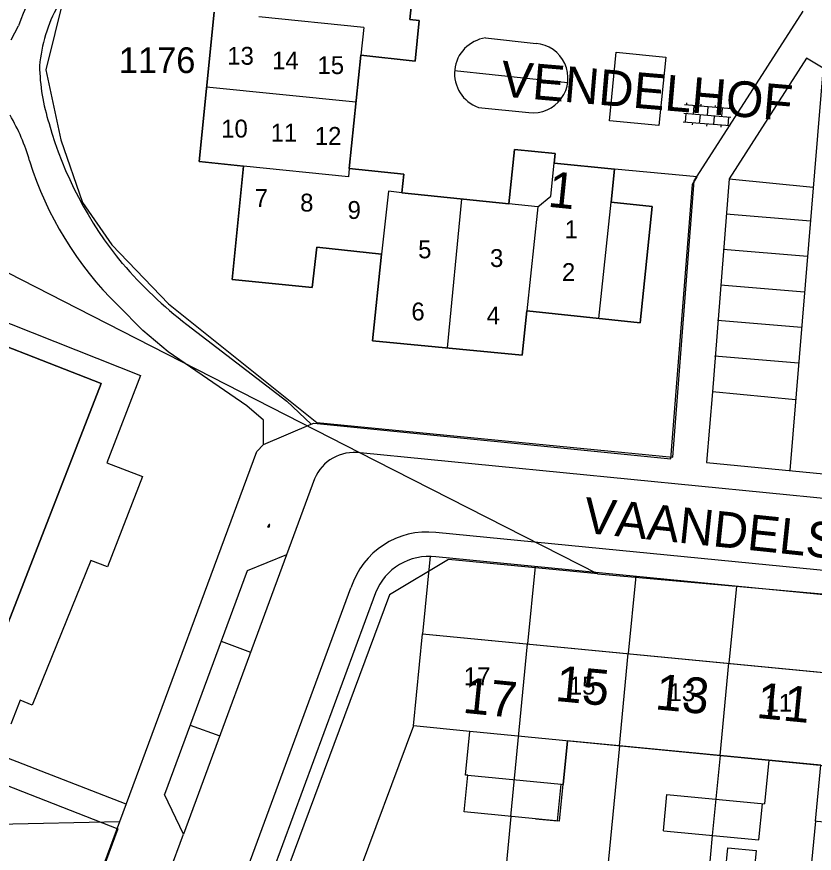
# Model space of a CAD drawing. Extents: x 148816 to 151297, y 399515 to 402500.
# Drawn here: x 149913.2 to 149969, y 401128.4 to 401186.9 of the extents above; entities that cross this region are included whole.
import ezdxf

# ---------------------------------------------------------------- set-up
doc = ezdxf.new("R2010")
doc.units = 0
for name, color, linetype in [('B01 Hoofdgebouw  [D] Norm', 7, 'Continuous'), ('B01 Hoofdgebouw  [T] Norm', 7, 'Continuous'), ('B01 hoofgebouw', 7, 'Continuous'), ('B02 Bijgebouw  [D] Norm', 7, 'Continuous'), ('B07 Tussenmuur  [D] Norm', 7, 'Continuous'), ('G01 perceelsgrens', 7, 'Continuous'), ('S02 Open verharding  Norm', 7, 'Continuous'), ('T04 Haag heg  [D] Gem', 7, 'Continuous'), ('V00 Kant verharding algemeen  [T] Norm', 7, 'Continuous'), ('V00 Kant verharding algemeen secundair  [D] Gem', 7, 'Continuous'), ('V00 Kant verharding algemeen secundair  [D] Norm', 7, 'Continuous'), ('V00 Kant verharding algemeen secundair  [T] Gem', 7, 'Continuous'), ('V00 Kant verharding algemeen secundair  [T] Norm', 7, 'Continuous'), ('Z01 perceelnummer', 7, 'Continuous'), ('Z02 huisnummer', 7, 'Continuous'), ('Z02 Huisnummer  [Tekst] Norm', 7, 'Continuous'), ('Z06 straatnaam', 7, 'Continuous')]:
    doc.layers.add(name, color=color, linetype=linetype)

msp = doc.modelspace()

# ---------------------------------------------------------------- linework, layer by layer
at = {"layer": 'B01 Hoofdgebouw  [D] Norm'}
for p, q in [((149949.664, 401173.578), (149947.64, 401173.79)), ((149949.664, 401173.578), (149948.9, 401166.3)), ((149944.911, 401136.9), (149973.65, 401134.124)), ((149951.74, 401136.232), (149951.446, 401133.18)), ((149965.815, 401134.88), (149965.519, 401131.819)), ((149951.045, 401130.634), (149951.287, 401133.195)), ((149951.287, 401133.195), (149951.446, 401133.18)), ((149958.445, 401129.935), (149958.691, 401132.478)), ((149958.691, 401132.478), (149965.519, 401131.818)), ((149965.122, 401129.306), (149965.36, 401131.834)), ((149949.5, 401130.78), (149951.045, 401130.634)), ((149958.445, 401129.935), (149965.122, 401129.306))]:
    msp.add_line(p, q, dxfattribs=at)
at = {"layer": 'B01 Hoofdgebouw  [T] Norm'}
for p, q in [((149940.71, 401186.68), (149940.95, 401188.93)), ((149927.03, 401187.19), (149925.98, 401176.75)), ((149941.36, 401186.61), (149940.71, 401186.68)), ((149941.08, 401183.77), (149941.36, 401186.61)), ((149936.48, 401176.27), (149937.3, 401184.18)), ((149937.3, 401184.18), (149941.08, 401183.77)), ((149948.04, 401177.6), (149947.64, 401173.79)), ((149950.88, 401177.31), (149948.04, 401177.6)), ((149950.81, 401176.64), (149950.88, 401177.31)), ((149925.98, 401176.75), (149929.1, 401176.43)), ((149955.03, 401176.22), (149950.81, 401176.64)), ((149929.1, 401176.43), (149928.3, 401168.5)), ((149940.29, 401175.87), (149936.48, 401176.27)), ((149954.78, 401173.9), (149955.03, 401176.22)), ((149940.16, 401174.57), (149940.29, 401175.87)), ((149947.64, 401173.79), (149940.16, 401174.57)), ((149957.66, 401173.61), (149954.78, 401173.9)), ((149956.81, 401165.47), (149957.66, 401173.61)), ((149933.9, 401167.93), (149934.21, 401170.76)), ((149934.21, 401170.76), (149938.73, 401170.26)), ((149938.73, 401170.26), (149938.11, 401164.22)), ((149928.3, 401168.5), (149933.9, 401167.93)), ((149948.58, 401163.21), (149948.9, 401166.3)), ((149948.9, 401166.3), (149956.81, 401165.47)), ((149907.68, 401165.71), (149919.15, 401161.23)), ((149938.11, 401164.22), (149948.58, 401163.21)), ((149919.15, 401161.23), (149911.97, 401142.81)), ((149940.97, 401137.28), (149941.61, 401143.71)), ((149941.61, 401143.71), (149977.41, 401140.27)), ((149944.91, 401136.89), (149940.97, 401137.28)), ((149944.61, 401133.84), (149944.91, 401136.89)), ((149944.52, 401131.27), (149944.77, 401133.82)), ((149944.77, 401133.82), (149944.61, 401133.84)), ((149949.5, 401130.78), (149944.52, 401131.27))]:
    msp.add_line(p, q, dxfattribs=at)
at = {"layer": 'B01 hoofgebouw'}
for points in [[(149940.95, 401188.93), (149940.71, 401186.68), (149941.36, 401186.61), (149941.08, 401183.77), (149937.3, 401184.18), (149936.48, 401176.27), (149940.29, 401175.87), (149940.16, 401174.57), (149947.64, 401173.79), (149948.04, 401177.6), (149950.88, 401177.31), (149950.81, 401176.64), (149955.03, 401176.22), (149954.78, 401173.9), (149957.66, 401173.61), (149956.81, 401165.47), (149948.9, 401166.3), (149948.58, 401163.21), (149938.11, 401164.22)], [(149938.11, 401164.22), (149938.73, 401170.26), (149934.21, 401170.76), (149933.9, 401167.93), (149928.3, 401168.5), (149929.1, 401176.43), (149925.98, 401176.75), (149927.03, 401187.19)], [(149897.69, 401166.28), (149889.89, 401146.2), (149901.56, 401141.66), (149903.32, 401146.2), (149911.97, 401142.81), (149919.15, 401161.23), (149907.68, 401165.71), (149906.55, 401162.83), (149897.69, 401166.28)], [(149949.5, 401130.78), (149944.52, 401131.27), (149944.77, 401133.82), (149944.61, 401133.84), (149944.91, 401136.89), (149940.97, 401137.28), (149941.61, 401143.71), (149977.41, 401140.27), (149976.8, 401133.82), (149973.65, 401134.12), (149973.46, 401132.13), (149972.48, 401132.23), (149972.29, 401130.31), (149969.2, 401130.6)], [(149969.2, 401130.6), (149969.062, 401130.613), (149969.439, 401134.526), (149951.705, 401136.235), (149951.164, 401130.616), (149949.5, 401130.78)]]:
    msp.add_lwpolyline(points, dxfattribs=at)
at = {"layer": 'B02 Bijgebouw  [D] Norm'}
msp.add_line((149962.401, 401135.209), (149961.86, 401129.613), dxfattribs=at)
msp.add_lwpolyline([(149964.925, 401128.552), (149964.438, 401123.514), (149962.462, 401123.705), (149962.949, 401128.743)], close=True, dxfattribs=at)
at = {"layer": 'B07 Tussenmuur  [D] Norm'}
for p, q in [((149937.501, 401186.12), (149930.17, 401186.88)), ((149937.501, 401186.12), (149930.17, 401186.88)), ((149937.501, 401186.12), (149937.3, 401184.18)), ((149937.501, 401186.12), (149937.3, 401184.18)), ((149926.505, 401181.97), (149936.948, 401180.92)), ((149926.505, 401181.97), (149936.948, 401180.92)), ((149950.579, 401174.319), (149950.81, 401176.64)), ((149950.579, 401174.319), (149950.81, 401176.64)), ((149936.422, 401175.691), (149929.1, 401176.43)), ((149936.422, 401175.691), (149929.1, 401176.43)), ((149936.48, 401176.27), (149936.422, 401175.691)), ((149936.48, 401176.27), (149936.422, 401175.691)), ((149939.218, 401174.674), (149938.73, 401170.26)), ((149939.218, 401174.674), (149938.73, 401170.26)), ((149940.16, 401174.57), (149939.218, 401174.674)), ((149940.16, 401174.57), (149939.218, 401174.674)), ((149949.664, 401173.578), (149950.579, 401174.319)), ((149949.664, 401173.578), (149950.579, 401174.319)), ((149943.345, 401163.715), (149944.348, 401174.108)), ((149943.345, 401163.715), (149944.348, 401174.108)), ((149953.927, 401165.772), (149954.78, 401173.9)), ((149953.927, 401165.772), (149954.78, 401173.9)), ((149947.787, 401130.949), (149948.945, 401143.004)), ((149947.787, 401130.949), (149948.945, 401143.004)), ((149955.364, 401135.885), (149955.983, 401142.328)), ((149955.364, 401135.885), (149955.983, 401142.328)), ((149962.401, 401135.209), (149963.02, 401141.652)), ((149962.401, 401135.209), (149963.02, 401141.652)), ((149944.77, 401133.82), (149951.287, 401133.195)), ((149944.77, 401133.82), (149951.287, 401133.195))]:
    msp.add_line(p, q, dxfattribs=at)
at = {"layer": 'G01 perceelsgrens'}
for points in [[(149871.927, 401189.769), (149888.552, 401181.296), (149917.452, 401166.495), (149938.294, 401155.835), (149953.861, 401147.921)], [(149916.533, 401188.264), (149915.268, 401183.171), (149916.326, 401178.279), (149917.835, 401173.888), (149919.881, 401170.927), (149923.844, 401166.807), (149934.218, 401158.487)], [(149934.218, 401158.487), (149959.11, 401156.082), (149960.591, 401175.407), (149968.2, 401187.26)], [(149919.15, 401161.23), (149911.97, 401142.81), (149903.32, 401146.2), (149901.56, 401141.66), (149889.89, 401146.2), (149897.69, 401166.28), (149906.55, 401162.83), (149907.68, 401165.71), (149919.15, 401161.23)], [(149953.861, 401147.921), (149943.422, 401148.915), (149939.295, 401146.447), (149914.745, 401080.37), (149904.752, 401053.114), (149901.28, 401043.766), (149903.688, 401039.379)], [(149953.861, 401147.921), (149978.134, 401145.732), (149991.212, 401144.436)], [(149882.862, 401144.745), (149920.315, 401130.07), (149906.688, 401093.302), (149906.405, 401092.739), (149906.006, 401092.252), (149905.518, 401091.856), (149904.966, 401091.557)]]:
    msp.add_lwpolyline(points, dxfattribs=at)
at = {"layer": 'S02 Open verharding  Norm'}
for p, q in [((149963.215, 401180.433), (149959.927, 401180.709)), ((149960.076, 401180.696), (149960.089, 401180.845)), ((149960.575, 401180.654), (149960.524, 401180.056)), ((149961.073, 401180.613), (149961.085, 401180.762)), ((149962.069, 401180.529), (149962.082, 401180.679)), ((149963.066, 401180.446), (149963.078, 401180.595)), ((149963.165, 401179.835), (149959.877, 401180.111)), ((149959.976, 401179.5), (149960.026, 401180.098)), ((149960.973, 401179.417), (149961.023, 401180.015)), ((149961.521, 401179.973), (149961.571, 401180.571)), ((149962.518, 401179.89), (149962.568, 401180.488)), ((149963.115, 401179.237), (149959.827, 401179.513)), ((149960.474, 401179.458), (149960.462, 401179.309)), ((149961.969, 401179.333), (149962.019, 401179.931)), ((149962.966, 401179.25), (149963.016, 401179.848)), ((149961.471, 401179.375), (149961.458, 401179.226)), ((149962.467, 401179.292), (149962.455, 401179.142)), ((149930.799, 401151.171), (149930.879, 401151.386)), ((149930.855, 401151.15), (149930.935, 401151.366)), ((149930.93, 401151.352), (149930.874, 401151.372)), ((149930.861, 401151.164), (149930.804, 401151.185)), ((149930.808, 401151.237), (149930.822, 401151.232)), ((149930.839, 401151.279), (149930.895, 401151.258)), ((149930.842, 401151.331), (149930.856, 401151.325)), ((149930.878, 401151.211), (149930.892, 401151.206)), ((149930.913, 401151.305), (149930.927, 401151.299))]:
    msp.add_line(p, q, dxfattribs=at)
at = {"layer": 'T04 Haag heg  [D] Gem'}
for p, q in [((149942.144, 401149.149), (149941.61, 401143.71)), ((149949.478, 401148.429), (149948.945, 401143.004)), ((149956.514, 401147.737), (149955.983, 401142.328)), ((149963.55, 401147.046), (149963.02, 401141.652)), ((149955.364, 401135.885), (149954.246, 401124.318)), ((149947.787, 401130.949), (149947.215, 401125.032)), ((149969.062, 401130.613), (149968.316, 401122.89)), ((149961.86, 401129.613), (149961.279, 401123.604))]:
    msp.add_line(p, q, dxfattribs=at)
msp.add_lwpolyline([(149940.97, 401137.28), (149936.792, 401126.09)], dxfattribs=at)
at = {"layer": 'V00 Kant verharding algemeen  [T] Norm'}
for p, q in [((149912.85, 401185.26), (149913.37, 401186.24)), ((149946.008, 401185.393), (149949.538, 401185.013)), ((149968.44, 401183.98), (149963.04, 401175.55)), ((149969.653, 401183.925), (149967.271, 401155.139)), ((149969.601, 401183.274), (149968.44, 401183.98)), ((149951.747, 401182.247), (149943.85, 401183.084)), ((149945.512, 401180.538), (149949.044, 401180.177)), ((149960.8, 401175.68), (149955.03, 401176.22)), ((149960.47, 401175.14), (149960.8, 401175.68)), ((149963.04, 401175.55), (149968.91, 401174.95)), ((149958.95, 401155.96), (149960.47, 401175.14)), ((149922.06, 401164.94), (149920.3, 401166.7)), ((149923.82, 401163.44), (149922.06, 401164.94)), ((149925.13, 401165.35), (149932.13, 401160)), ((149929.33, 401159.66), (149923.82, 401163.44)), ((149961.87, 401160.64), (149961.45, 401155.71)), ((149967.68, 401160.08), (149961.87, 401160.64)), ((149930.49, 401158.65), (149929.33, 401159.66)), ((149932.13, 401160), (149933.82, 401158.38)), ((149930.48, 401156.96), (149930.49, 401158.65)), ((149930.48, 401156.96), (149933.82, 401158.38)), ((149933.82, 401158.38), (149934.01, 401158.44)), ((149934.01, 401158.44), (149958.95, 401155.96)), ((149930.02, 401156.46), (149930.48, 401156.96)), ((149920.447, 401130.583), (149930.02, 401156.46)), ((150000, 401150.2), (149937.25, 401156.37)), ((149961.45, 401155.71), (150000, 401151.93)), ((149934.06, 401154.55), (149932.101, 401149.241)), ((149991.04, 401146.06), (149942.53, 401150.8)), ((149932.101, 401149.241), (149929.342, 401148.12)), ((149990.19, 401144.43), (149942.54, 401149.11)), ((149929.342, 401148.12), (149923.567, 401132.469)), ((149898.75, 401044.33), (149936.6, 401146.94)), ((149938.31, 401146.58), (149900.41, 401043.86)), ((149920.895, 401131.793), (149912.121, 401135.212)), ((149924.892, 401129.706), (149923.567, 401132.469)), ((149908.665, 401130.343), (149920.447, 401130.583))]:
    msp.add_line(p, q, dxfattribs=at)
msp.add_lwpolyline([(149958.602, 401184.049), (149958.121, 401179.261), (149954.667, 401179.608), (149955.148, 401184.396)], close=True, dxfattribs=at)
msp.add_lwpolyline([(149907.68, 401165.71), (149908.303, 401167.173), (149921.887, 401161.793), (149919.526, 401155.678), (149922.027, 401154.712), (149919.587, 401148.395), (149918.408, 401148.851), (149914.32, 401138.726), (149913.468, 401139.07), (149912.816, 401137.404)], dxfattribs=at)
for centre, radius, start, end in [((149940.713, 401176.437), 29.047, 145.69015, 160.27637), ((149925.385, 401182.509), 10.596, 150.97189, 174.95659), ((149946.356, 401182.905), 2.513, 97.96675, 250.36673), ((149949.34, 401182.59), 2.431, 263.00112, 85.33375), ((149928.82, 401183.695), 13.992, 181.04479, 197.83373), ((149900.651, 401172.896), 14.043, 16.14136, 30.34249), ((149941.312, 401186.675), 26.815, 195.72049, 219.49708), ((149937.179, 401183.923), 24.115, 197.1799, 225.57821), ((149944.116, 401189.92), 31.05, 220.82599, 232.30557), ((149936.816, 401153.425), 2.977, 81.6216, 157.79076), ((149941.926, 401145.243), 5.59, 83.79489, 162.32753), ((149942.086, 401145.069), 4.067, 83.58388, 158.18414)]:
    msp.add_arc(centre, radius, start, end, dxfattribs=at)
at = {"layer": 'V00 Kant verharding algemeen secundair  [D] Gem'}
for p, q in [((149927.526, 401143.198), (149929.59, 401142.436)), ((149925.362, 401137.334), (149927.426, 401136.573))]:
    msp.add_line(p, q, dxfattribs=at)
at = {"layer": 'V00 Kant verharding algemeen secundair  [D] Norm'}
for p, q in [((149918.075, 401124.17), (149920.447, 401130.583)), ((149923.464, 401125.836), (149924.892, 401129.706))]:
    msp.add_line(p, q, dxfattribs=at)
at = {"layer": 'V00 Kant verharding algemeen secundair  [T] Gem'}
for p, q in [((149968.714, 401172.582), (149962.834, 401173.068)), ((149968.509, 401170.1), (149962.629, 401170.586)), ((149968.304, 401167.619), (149962.424, 401168.105)), ((149968.099, 401165.137), (149962.219, 401165.623)), ((149967.894, 401162.656), (149962.014, 401163.142))]:
    msp.add_line(p, q, dxfattribs=at)
at = {"layer": 'V00 Kant verharding algemeen secundair  [T] Norm'}
for p, q in [((149963.04, 401175.55), (149961.87, 401160.64)), ((149932.101, 401149.241), (149924.892, 401129.706))]:
    msp.add_line(p, q, dxfattribs=at)

# ---------------------------------------------------------------- texts
at = {"layer": 'Z01 perceelnummer'}
msp.add_text('1176', height=1.8, dxfattribs=at).set_placement((149920.373, 401182.938))
at = {"layer": 'Z02 huisnummer'}
for s, rotation, p in [('1', 354.14691, (149950.308, 401173.597)), ('15', 354.37494, (149950.827, 401139.03)), ('13', 354.37494, (149957.807, 401138.448)), ('17', 354.31792, (149944.362, 401138.2)), ('11', 354.37494, (149964.885, 401137.844))]:
    msp.add_text(s, height=2.5, rotation=rotation, dxfattribs=at).set_placement(p)
at = {"layer": 'Z02 Huisnummer  [Tekst] Norm'}
for s, p in [('13', (149927.956, 401183.52)), ('14', (149931.085, 401183.193)), ('15', (149934.261, 401182.866)), ('10', (149927.53, 401178.429)), ('11', (149930.99, 401178.149)), ('12', (149934.072, 401177.915)), ('7', (149929.873, 401173.577)), ('8', (149933.049, 401173.25)), ('9', (149936.367, 401172.736)), ('1', (149951.537, 401171.382)), ('5', (149941.297, 401169.981)), ('3', (149946.322, 401169.374)), ('2', (149951.348, 401168.393)), ('6', (149940.823, 401165.637)), ('4', (149946.085, 401165.357)), ('17', (149944.49, 401140.12)), ('15', (149951.834, 401139.471)), ('13', (149958.801, 401139.007)), ('11', (149965.579, 401138.265))]:
    msp.add_text(s, height=1.25, dxfattribs=at).set_placement(p)
at = {"layer": 'Z06 straatnaam'}
for s, rotation, p in [('VENDELHOF', 355.12212, (149946.996, 401181.315)), ('VAANDELSTRAAT', 354.03296, (149952.778, 401150.796))]:
    msp.add_text(s, height=2.5, rotation=rotation, dxfattribs=at).set_placement(p)

doc.saveas('drawing.dxf')
